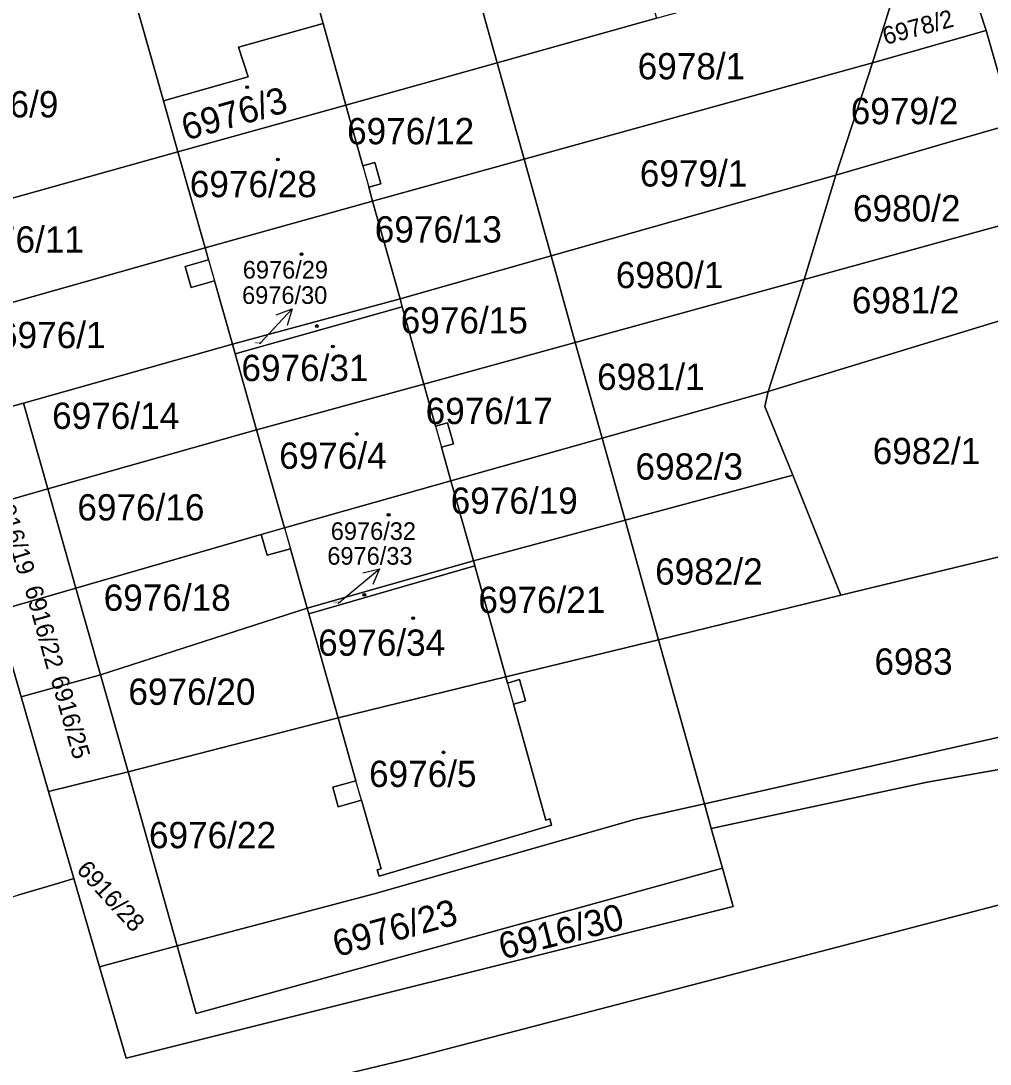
# Model space of a CAD drawing. Extents: x -596233 to -595156, y -1161235 to -1159375.
# Drawn here: x -595273.2 to -595210.5, y -1160317 to -1160249.6 of the extents above; entities that cross this region are included whole.
import ezdxf

# ---------------------------------------------------------------- set-up
doc = ezdxf.new("R2010")
doc.units = 0
for name, color, linetype in [('KN_CAR_KR', 7, 'Continuous'), ('KN_KULTURY', 7, 'Continuous'), ('KN_PARC_CIS_POM', 7, 'Continuous'), ('KN_PARC_CIS_POZ', 7, 'Continuous'), ('KN_PARC_CIS_STAV', 7, 'Continuous'), ('KN_PARC_PLOCHA', 7, 'Continuous'), ('PARC_C_SIPKA', 7, 'Continuous'), ('parcely_l', 7, 'Continuous')]:
    doc.layers.add(name, color=color, linetype=linetype)

msp = doc.modelspace()

# ---------------------------------------------------------------- linework, layer by layer
at = {"layer": 'KN_CAR_KR'}
for points in [[(-595251.09, -1160258.97), (-595250.71, -1160260.35)], [(-595261.07, -1160265.05), (-595260.68, -1160266.41)], [(-595246.38, -1160275.8), (-595246, -1160277.16)], [(-595256.16, -1160282.37), (-595255.77, -1160283.73)], [(-595241.74, -1160292.41), (-595241.35, -1160293.78)], [(-595251.17, -1160299.98), (-595251.53, -1160298.73)]]:
    msp.add_lwpolyline(points, dxfattribs=at)
at = {"layer": 'KN_KULTURY'}
for centre, radius in [((-595258.57, -1160253.89), 0.09), ((-595258.57, -1160253.89), 0.0398), ((-595256.58, -1160258.56), 0.09), ((-595256.58, -1160258.56), 0.0398), ((-595255.06, -1160264.69), 0.09), ((-595255.06, -1160264.69), 0.0398), ((-595254.06, -1160269.33), 0.09), ((-595254.06, -1160269.33), 0.0398), ((-595253.03, -1160270.65), 0.09), ((-595253.03, -1160270.65), 0.0398), ((-595251.47, -1160276.31), 0.09), ((-595251.47, -1160276.31), 0.0398), ((-595249.42, -1160281.54), 0.09), ((-595249.42, -1160281.54), 0.0398), ((-595250.99, -1160286.71), 0.09), ((-595250.99, -1160286.71), 0.0398), ((-595247.83, -1160288.22), 0.09), ((-595247.83, -1160288.22), 0.0398), ((-595245.87, -1160296.89), 0.09), ((-595245.87, -1160296.89), 0.0398)]:
    msp.add_circle(centre, radius, dxfattribs=at)
at = {"layer": 'KN_PARC_PLOCHA'}
for points in [[(-595187.92, -1160317.6), (-595190.58, -1160305.65), (-595191.91, -1160302.21), (-595197.24, -1160303.57), (-595197.75, -1160293.16), (-595201.21, -1160282.15), (-595203.95, -1160273.46), (-595205.75, -1160267.73), (-595207.35, -1160262.15), (-595209.05, -1160256.25), (-595210.78, -1160250.22), (-595212.83, -1160243.96), (-595211.99, -1160243.08), (-595224.25, -1160198.47), (-595227.48, -1160199.4), (-595227.53, -1160199.23), (-595227.8, -1160198.28), (-595230, -1160187.74), (-595233.07, -1160173.05), (-595234.39, -1160166.72), (-595231.18, -1160165.73), (-595232.27, -1160159.99), (-595234.42, -1160154.38)], [(-595274.8, -1160287.76), (-595273.18, -1160293.31), (-595271.41, -1160299.43), (-595269.78, -1160305.05), (-595270.69, -1160305.32), (-595273.4, -1160306.13)], [(-595273.32, -1160320.83), (-595277.16, -1160307.25), (-595273.4, -1160306.13), (-595270.69, -1160305.32), (-595269.78, -1160305.05), (-595268.12, -1160310.76), (-595266.4, -1160316.67), (-595227.14, -1160306.86), (-595227.84, -1160304.38), (-595228.56, -1160301.81), (-595214.59, -1160298.82), (-595206.65, -1160297.42), (-595204.23, -1160305.26), (-595248.1, -1160316.7), (-595259.17, -1160319.36)]]:
    msp.add_lwpolyline(points, dxfattribs=at)
for points in [[(-595238.87, -1160225.43), (-595237.98, -1160228.58), (-595237.14, -1160231.54), (-595236.31, -1160234.5), (-595235.47, -1160237.45), (-595234.64, -1160240.41), (-595233.8, -1160243.37), (-595232.97, -1160246.33), (-595232.09, -1160249.43), (-595242.41, -1160252.31), (-595246.18, -1160238.83), (-595248.92, -1160227.81), (-595239.95, -1160225.29), (-595239.2, -1160224.33)], [(-595242.41, -1160252.31), (-595252.19, -1160255.04), (-595253.66, -1160249.77), (-595255.87, -1160241.88), (-595255.1, -1160241.66), (-595246.18, -1160238.83)], [(-595253.66, -1160249.77), (-595259.12, -1160251.3), (-595258.5, -1160253.22), (-595263.97, -1160254.77), (-595265.88, -1160248.06), (-595267.39, -1160248.49), (-595267.78, -1160247.12), (-595266.27, -1160246.7), (-595266.73, -1160245.08), (-595255.87, -1160241.88)], [(-595210.78, -1160250.22), (-595218.14, -1160252.31), (-595215.8, -1160244.84), (-595212.83, -1160243.96)], [(-595263.97, -1160254.77), (-595263.05, -1160258.07), (-595282.01, -1160263.36), (-595282.93, -1160260.48), (-595286.22, -1160250.23), (-595281.71, -1160249.26), (-595282.01, -1160248.2), (-595276.61, -1160246.73), (-595276.34, -1160247.82), (-595266.73, -1160245.08), (-595266.27, -1160246.7), (-595267.78, -1160247.12), (-595267.39, -1160248.49), (-595265.88, -1160248.06)], [(-595218.14, -1160252.31), (-595240.66, -1160258.54), (-595242.41, -1160252.31), (-595232.09, -1160249.43), (-595226.22, -1160247.78), (-595218.71, -1160245.66), (-595215.8, -1160244.84)], [(-595252.19, -1160255.04), (-595263.05, -1160258.07), (-595263.97, -1160254.77), (-595258.5, -1160253.22), (-595259.12, -1160251.3), (-595253.66, -1160249.77)], [(-595209.05, -1160256.25), (-595213.25, -1160257.47), (-595220.5, -1160259.57), (-595218.14, -1160252.31), (-595210.78, -1160250.22)], [(-595240.66, -1160258.54), (-595250.46, -1160261.25), (-595250.71, -1160260.35), (-595249.93, -1160260.13), (-595250.32, -1160258.76), (-595251.09, -1160258.97), (-595252.19, -1160255.04), (-595242.41, -1160252.31)], [(-595220.5, -1160259.57), (-595238.91, -1160264.8), (-595240.66, -1160258.54), (-595218.14, -1160252.31)], [(-595250.46, -1160261.25), (-595261.29, -1160264.27), (-595263.05, -1160258.07), (-595252.19, -1160255.04), (-595251.09, -1160258.97), (-595250.32, -1160258.76), (-595249.93, -1160260.13), (-595250.71, -1160260.35)], [(-595207.35, -1160262.15), (-595222.56, -1160266.33), (-595220.5, -1160259.57), (-595213.25, -1160257.47), (-595209.05, -1160256.25)], [(-595261.29, -1160264.27), (-595280.27, -1160269.63), (-595281.22, -1160266.21), (-595282.01, -1160263.36), (-595263.05, -1160258.07)], [(-595238.91, -1160264.8), (-595248.68, -1160267.58), (-595250.46, -1160261.25), (-595240.66, -1160258.54)], [(-595222.56, -1160266.33), (-595237.35, -1160270.39), (-595238.91, -1160264.8), (-595220.5, -1160259.57)], [(-595248.68, -1160267.58), (-595259.52, -1160270.51), (-595260.68, -1160266.41), (-595262.19, -1160266.83), (-595262.58, -1160265.48), (-595261.07, -1160265.05), (-595261.29, -1160264.27), (-595250.46, -1160261.25)], [(-595205.75, -1160267.73), (-595224.88, -1160273.57), (-595222.56, -1160266.33), (-595207.35, -1160262.15)], [(-595259.52, -1160270.51), (-595273.02, -1160274.32), (-595278.29, -1160275.73), (-595278.55, -1160275.8), (-595278.73, -1160275.15), (-595280.27, -1160269.63), (-595261.29, -1160264.27), (-595261.07, -1160265.05), (-595262.58, -1160265.48), (-595262.19, -1160266.83), (-595260.68, -1160266.41)], [(-595237.35, -1160270.39), (-595247.14, -1160273.08), (-595248.54, -1160268.08), (-595248.68, -1160267.58), (-595238.91, -1160264.8)], [(-595224.88, -1160273.57), (-595235.62, -1160276.58), (-595237.35, -1160270.39), (-595222.56, -1160266.33)], [(-595248.54, -1160268.08), (-595259.34, -1160271.13), (-595259.52, -1160270.51), (-595248.68, -1160267.58)], [(-595201.21, -1160282.15), (-595220.18, -1160286.74), (-595223.28, -1160278.97), (-595225.09, -1160274.54), (-595224.88, -1160273.57), (-595205.75, -1160267.73), (-595203.95, -1160273.46)], [(-595247.14, -1160273.08), (-595257.96, -1160276.03), (-595259.34, -1160271.13), (-595248.54, -1160268.08)], [(-595235.62, -1160276.58), (-595245.39, -1160279.33), (-595246, -1160277.16), (-595245.23, -1160276.94), (-595245.61, -1160275.58), (-595246.38, -1160275.8), (-595247.14, -1160273.08), (-595237.35, -1160270.39)], [(-595259.34, -1160271.13), (-595257.96, -1160276.03), (-595271.45, -1160279.86), (-595273.02, -1160274.32), (-595259.52, -1160270.51)], [(-595245.39, -1160279.33), (-595256.16, -1160282.37), (-595257.96, -1160276.03), (-595247.14, -1160273.08), (-595246.38, -1160275.8), (-595245.61, -1160275.58), (-595245.23, -1160276.94), (-595246, -1160277.16)], [(-595223.28, -1160278.97), (-595234.13, -1160281.89), (-595235.62, -1160276.58), (-595224.88, -1160273.57), (-595225.09, -1160274.54)], [(-595271.45, -1160279.86), (-595276.66, -1160281.35), (-595278.29, -1160275.73), (-595273.02, -1160274.32)], [(-595256.16, -1160282.37), (-595257.67, -1160282.8), (-595269.64, -1160286.27), (-595271.45, -1160279.86), (-595257.96, -1160276.03)], [(-595234.13, -1160281.89), (-595243.94, -1160284.52), (-595245.39, -1160279.33), (-595235.62, -1160276.58)], [(-595220.18, -1160286.74), (-595231.97, -1160289.61), (-595234.13, -1160281.89), (-595223.28, -1160278.97)], [(-595269.64, -1160286.27), (-595274.8, -1160287.76), (-595276.66, -1160281.35), (-595271.45, -1160279.86)], [(-595243.94, -1160284.52), (-595254.69, -1160287.56), (-595255.77, -1160283.73), (-595257.28, -1160284.15), (-595257.67, -1160282.8), (-595256.16, -1160282.37), (-595245.39, -1160279.33)], [(-595231.97, -1160289.61), (-595241.85, -1160292.02), (-595243.85, -1160284.83), (-595243.94, -1160284.52), (-595234.13, -1160281.89)], [(-595197.75, -1160293.16), (-595229, -1160300.22), (-595231.97, -1160289.61), (-595220.18, -1160286.74), (-595201.21, -1160282.15)], [(-595254.69, -1160287.56), (-595268.05, -1160291.88), (-595269.64, -1160286.27), (-595257.67, -1160282.8), (-595257.28, -1160284.15), (-595255.77, -1160283.73)], [(-595243.85, -1160284.83), (-595254.58, -1160287.93), (-595254.69, -1160287.56), (-595243.94, -1160284.52)], [(-595241.85, -1160292.02), (-595252.68, -1160294.65), (-595254.58, -1160287.93), (-595243.85, -1160284.83)], [(-595268.05, -1160291.88), (-595273.18, -1160293.31), (-595274.8, -1160287.76), (-595269.64, -1160286.27)], [(-595254.58, -1160287.93), (-595252.68, -1160294.65), (-595266.27, -1160298.16), (-595268.05, -1160291.88), (-595254.69, -1160287.56)], [(-595229, -1160300.22), (-595233.43, -1160301.22), (-595250.35, -1160306.03), (-595263.1, -1160309.4), (-595266.27, -1160298.16), (-595252.68, -1160294.65), (-595251.53, -1160298.73), (-595253.03, -1160299.15), (-595252.68, -1160300.41), (-595251.17, -1160299.98), (-595249.91, -1160304.42), (-595250.15, -1160304.49), (-595250.04, -1160304.89), (-595238.89, -1160301.61), (-595239, -1160301.2), (-595239.25, -1160301.27), (-595241.35, -1160293.78), (-595240.58, -1160293.56), (-595240.96, -1160292.19), (-595241.74, -1160292.41), (-595241.85, -1160292.02), (-595231.97, -1160289.61)], [(-595266.27, -1160298.16), (-595271.41, -1160299.43), (-595273.18, -1160293.31), (-595268.05, -1160291.88)], [(-595252.68, -1160294.65), (-595241.85, -1160292.02), (-595241.74, -1160292.41), (-595240.96, -1160292.19), (-595240.58, -1160293.56), (-595241.35, -1160293.78), (-595239.25, -1160301.27), (-595239, -1160301.2), (-595238.89, -1160301.61), (-595250.04, -1160304.89), (-595250.15, -1160304.49), (-595249.91, -1160304.42), (-595251.17, -1160299.98), (-595252.68, -1160300.41), (-595253.03, -1160299.15), (-595251.53, -1160298.73)], [(-595197.24, -1160303.57), (-595204.23, -1160305.26), (-595206.65, -1160297.42), (-595214.59, -1160298.82), (-595228.56, -1160301.81), (-595229, -1160300.22), (-595197.75, -1160293.16)], [(-595263.1, -1160309.4), (-595268.12, -1160310.76), (-595269.78, -1160305.05), (-595271.41, -1160299.43), (-595266.27, -1160298.16)], [(-595228.56, -1160301.81), (-595227.84, -1160304.38), (-595261.86, -1160313.77), (-595263.1, -1160309.4), (-595250.35, -1160306.03), (-595233.43, -1160301.22), (-595229, -1160300.22)], [(-595268.12, -1160310.76), (-595263.1, -1160309.4), (-595261.86, -1160313.77), (-595227.84, -1160304.38), (-595227.14, -1160306.86), (-595266.4, -1160316.67)], [(-595199.64, -1160320.07), (-595225.81, -1160325.82), (-595256.9, -1160333.93), (-595257.62, -1160328.05), (-595259.17, -1160319.36), (-595248.1, -1160316.7), (-595204.23, -1160305.26), (-595199.79, -1160319.6)]]:
    msp.add_lwpolyline(points, close=True, dxfattribs=at)
at = {"layer": 'PARC_C_SIPKA'}
for points in [[(-595257.75, -1160270.47), (-595257.7, -1160270.41), (-595255.653, -1160268.2168)], [(-595256.7009, -1160268.6067), (-595255.653, -1160268.2168), (-595255.9698, -1160269.289)], [(-595252.68, -1160287.25), (-595252.31, -1160286.94), (-595249.9997, -1160285.0262)], [(-595251.0888, -1160285.2791), (-595249.9997, -1160285.0262), (-595250.4508, -1160286.0492)]]:
    msp.add_lwpolyline(points, dxfattribs=at)
at = {"layer": 'parcely_l'}
for points in [[(-595242.41, -1160252.31), (-595246.18, -1160238.83)], [(-595255.87, -1160241.88), (-595253.66, -1160249.77)], [(-595210.78, -1160250.22), (-595212.83, -1160243.96)], [(-595266.73, -1160245.08), (-595266.27, -1160246.7), (-595267.78, -1160247.12), (-595267.39, -1160248.49), (-595265.88, -1160248.06), (-595263.97, -1160254.77)], [(-595215.8, -1160244.84), (-595218.14, -1160252.31)], [(-595232.09, -1160249.43), (-595242.41, -1160252.31)], [(-595263.97, -1160254.77), (-595258.5, -1160253.22), (-595259.12, -1160251.3), (-595253.66, -1160249.77)], [(-595253.66, -1160249.77), (-595252.19, -1160255.04)], [(-595218.14, -1160252.31), (-595210.78, -1160250.22)], [(-595209.05, -1160256.25), (-595210.78, -1160250.22)], [(-595242.41, -1160252.31), (-595252.19, -1160255.04)], [(-595240.66, -1160258.54), (-595242.41, -1160252.31)], [(-595240.66, -1160258.54), (-595218.14, -1160252.31)], [(-595218.14, -1160252.31), (-595220.5, -1160259.57)], [(-595263.05, -1160258.07), (-595263.97, -1160254.77)], [(-595252.19, -1160255.04), (-595263.05, -1160258.07)], [(-595252.19, -1160255.04), (-595251.09, -1160258.97), (-595250.32, -1160258.76), (-595249.93, -1160260.13), (-595250.71, -1160260.35), (-595250.46, -1160261.25)], [(-595220.5, -1160259.57), (-595213.25, -1160257.47), (-595209.05, -1160256.25)], [(-595282.01, -1160263.36), (-595263.05, -1160258.07)], [(-595261.29, -1160264.27), (-595263.05, -1160258.07)], [(-595250.46, -1160261.25), (-595240.66, -1160258.54)], [(-595238.91, -1160264.8), (-595240.66, -1160258.54)], [(-595220.5, -1160259.57), (-595238.91, -1160264.8)], [(-595222.56, -1160266.33), (-595220.5, -1160259.57)], [(-595261.29, -1160264.27), (-595250.46, -1160261.25)], [(-595250.46, -1160261.25), (-595248.68, -1160267.58)], [(-595222.56, -1160266.33), (-595207.35, -1160262.15)], [(-595280.27, -1160269.63), (-595261.29, -1160264.27)], [(-595259.52, -1160270.51), (-595260.68, -1160266.41), (-595262.19, -1160266.83), (-595262.58, -1160265.48), (-595261.07, -1160265.05), (-595261.29, -1160264.27)], [(-595238.91, -1160264.8), (-595248.68, -1160267.58)], [(-595237.35, -1160270.39), (-595238.91, -1160264.8)], [(-595237.35, -1160270.39), (-595222.56, -1160266.33)], [(-595224.88, -1160273.57), (-595222.56, -1160266.33)], [(-595248.68, -1160267.58), (-595259.52, -1160270.51)], [(-595248.68, -1160267.58), (-595248.54, -1160268.08)], [(-595205.75, -1160267.73), (-595224.88, -1160273.57)], [(-595248.54, -1160268.08), (-595259.34, -1160271.13)], [(-595248.54, -1160268.08), (-595247.14, -1160273.08)], [(-595247.14, -1160273.08), (-595237.35, -1160270.39)], [(-595235.62, -1160276.58), (-595237.35, -1160270.39)], [(-595273.02, -1160274.32), (-595259.52, -1160270.51)], [(-595259.52, -1160270.51), (-595259.34, -1160271.13)], [(-595259.34, -1160271.13), (-595257.96, -1160276.03)], [(-595247.14, -1160273.08), (-595257.96, -1160276.03)], [(-595245.39, -1160279.33), (-595246, -1160277.16), (-595245.23, -1160276.94), (-595245.61, -1160275.58), (-595246.38, -1160275.8), (-595247.14, -1160273.08)], [(-595224.88, -1160273.57), (-595235.62, -1160276.58)], [(-595223.28, -1160278.97), (-595225.09, -1160274.54), (-595224.88, -1160273.57)], [(-595278.29, -1160275.73), (-595273.02, -1160274.32)], [(-595273.02, -1160274.32), (-595271.45, -1160279.86)], [(-595271.45, -1160279.86), (-595257.96, -1160276.03)], [(-595257.96, -1160276.03), (-595256.16, -1160282.37)], [(-595235.62, -1160276.58), (-595245.39, -1160279.33)], [(-595235.62, -1160276.58), (-595234.13, -1160281.89)], [(-595234.13, -1160281.89), (-595223.28, -1160278.97)], [(-595220.18, -1160286.74), (-595223.28, -1160278.97)], [(-595271.45, -1160279.86), (-595276.66, -1160281.35)], [(-595269.64, -1160286.27), (-595271.45, -1160279.86)], [(-595256.16, -1160282.37), (-595245.39, -1160279.33)], [(-595245.39, -1160279.33), (-595243.94, -1160284.52)], [(-595243.94, -1160284.52), (-595234.13, -1160281.89)], [(-595231.97, -1160289.61), (-595234.13, -1160281.89)], [(-595257.67, -1160282.8), (-595256.16, -1160282.37)], [(-595201.21, -1160282.15), (-595220.18, -1160286.74)], [(-595257.67, -1160282.8), (-595269.64, -1160286.27)], [(-595254.69, -1160287.56), (-595255.77, -1160283.73), (-595257.28, -1160284.15), (-595257.67, -1160282.8)], [(-595243.94, -1160284.52), (-595254.69, -1160287.56)], [(-595243.85, -1160284.83), (-595243.94, -1160284.52)], [(-595254.58, -1160287.93), (-595243.85, -1160284.83)], [(-595243.85, -1160284.83), (-595241.85, -1160292.02)], [(-595274.8, -1160287.76), (-595269.64, -1160286.27)], [(-595268.05, -1160291.88), (-595269.64, -1160286.27)], [(-595220.18, -1160286.74), (-595231.97, -1160289.61)], [(-595273.18, -1160293.31), (-595274.8, -1160287.76)], [(-595268.05, -1160291.88), (-595254.69, -1160287.56)], [(-595254.69, -1160287.56), (-595254.58, -1160287.93)], [(-595254.58, -1160287.93), (-595252.68, -1160294.65)], [(-595241.85, -1160292.02), (-595231.97, -1160289.61)], [(-595231.97, -1160289.61), (-595229, -1160300.22)], [(-595273.18, -1160293.31), (-595268.05, -1160291.88)], [(-595268.05, -1160291.88), (-595266.27, -1160298.16)], [(-595252.68, -1160294.65), (-595251.53, -1160298.73), (-595253.03, -1160299.15), (-595252.68, -1160300.41), (-595251.17, -1160299.98), (-595249.91, -1160304.42), (-595250.15, -1160304.49), (-595250.04, -1160304.89), (-595238.89, -1160301.61), (-595239, -1160301.2), (-595239.25, -1160301.27), (-595241.35, -1160293.78), (-595240.58, -1160293.56), (-595240.96, -1160292.19), (-595241.74, -1160292.41), (-595241.85, -1160292.02)], [(-595241.85, -1160292.02), (-595252.68, -1160294.65)], [(-595271.41, -1160299.43), (-595273.18, -1160293.31)], [(-595229, -1160300.22), (-595197.75, -1160293.16)], [(-595266.27, -1160298.16), (-595252.68, -1160294.65)], [(-595228.56, -1160301.81), (-595214.59, -1160298.82), (-595206.65, -1160297.42), (-595204.23, -1160305.26)], [(-595266.27, -1160298.16), (-595271.41, -1160299.43)], [(-595263.1, -1160309.4), (-595266.27, -1160298.16)], [(-595271.41, -1160299.43), (-595269.78, -1160305.05)], [(-595229, -1160300.22), (-595233.43, -1160301.22), (-595250.35, -1160306.03), (-595263.1, -1160309.4)], [(-595229, -1160300.22), (-595228.56, -1160301.81)], [(-595227.84, -1160304.38), (-595228.56, -1160301.81)], [(-595268.12, -1160310.76), (-595266.4, -1160316.67), (-595227.14, -1160306.86), (-595227.84, -1160304.38)], [(-595227.84, -1160304.38), (-595261.86, -1160313.77), (-595263.1, -1160309.4)], [(-595273.4, -1160306.13), (-595270.69, -1160305.32), (-595269.78, -1160305.05)], [(-595269.78, -1160305.05), (-595268.12, -1160310.76)], [(-595204.23, -1160305.26), (-595248.1, -1160316.7), (-595259.17, -1160319.36), (-595257.62, -1160328.05)], [(-595263.1, -1160309.4), (-595268.12, -1160310.76)]]:
    msp.add_lwpolyline(points, dxfattribs=at)

# ---------------------------------------------------------------- texts
at = {"layer": 'KN_PARC_CIS_POM'}
for s, p in [('6976/30', (-595258.0833, -1160270.47)), ('6976/33', (-595253.0133, -1160287.25))]:
    msp.add_text(s, height=0.1, dxfattribs=at).set_placement(p)
at = {"layer": 'KN_PARC_CIS_POZ'}
for s, height, rotation, p in [('6978/2', 1.14, 15.069981, (-595217.2989, -1160251.1598)), ('6916/19', 1.14, 287.06071, (-595274.9549, -1160280.2473)), ('6916/22', 1.14, 285.43925, (-595272.9716, -1160286.2872)), ('6916/25', 1.14, 285.949341, (-595271.2942, -1160292.1163)), ('6916/28', 1.14, 312.542027, (-595269.6593, -1160304.5303)), ('6976/23', 1.7, 15.165764, (-595252.7693, -1160310.1325)), ('6916/30', 1.7, 14.092762, (-595242.0561, -1160310.2898))]:
    msp.add_text(s, height=height, rotation=rotation, dxfattribs=at).set_placement(p)
for s, p in [('6978/1', (-595233.3166, -1160253.38)), ('6976/9', (-595277.7266, -1160255.84)), ('6979/2', (-595219.5366, -1160256.28)), ('6976/12', (-595252.1066, -1160257.58)), ('6979/1', (-595233.1766, -1160260.31)), ('6980/2', (-595219.3966, -1160262.57)), ('6976/13', (-595250.3166, -1160263.93)), ('6976/11', (-595277.3366, -1160264.58)), ('6980/1', (-595234.7266, -1160266.88)), ('6981/2', (-595219.4666, -1160268.51)), ('6976/15', (-595248.6366, -1160269.81)), ('6976/1', (-595274.6766, -1160270.76)), ('6981/1', (-595235.9366, -1160273.46)), ('6976/14', (-595271.1766, -1160275.98)), ('6976/17', (-595247.0266, -1160275.67)), ('6982/1', (-595218.1166, -1160278.26)), ('6982/3', (-595233.4566, -1160279.26)), ('6976/19', (-595245.4066, -1160281.47)), ('6976/16', (-595269.5466, -1160281.9)), ('6982/2', (-595232.1866, -1160286.05)), ('6976/18', (-595267.8466, -1160287.74)), ('6976/21', (-595243.6166, -1160287.88)), ('6983', (-595218.0066, -1160291.87)), ('6976/20', (-595266.2466, -1160293.82)), ('6976/22', (-595264.9166, -1160303.09))]:
    msp.add_text(s, height=1.7, dxfattribs=at).set_placement(p)
at = {"layer": 'KN_PARC_CIS_STAV'}
msp.add_text('6976/3', height=1.7, rotation=15.743284, dxfattribs=at).set_placement((-595262.5259, -1160257.3469))
for s, height, p in [('6976/28', 1.7, (-595262.2766, -1160261)), ('6976/29', 1.14, (-595258.85, -1160266.26)), ('6976/30', 1.14, (-595258.895, -1160267.9)), ('6976/31', 1.7, (-595258.9366, -1160272.89)), ('6976/4', 1.7, (-595256.4966, -1160278.56)), ('6976/32', 1.14, (-595253.16, -1160283.16)), ('6976/33', 1.14, (-595253.385, -1160284.76)), ('6976/34', 1.7, (-595253.9766, -1160290.65)), ('6976/5', 1.7, (-595250.6866, -1160299.13))]:
    msp.add_text(s, height=height, dxfattribs=at).set_placement(p)

doc.saveas('drawing.dxf')
